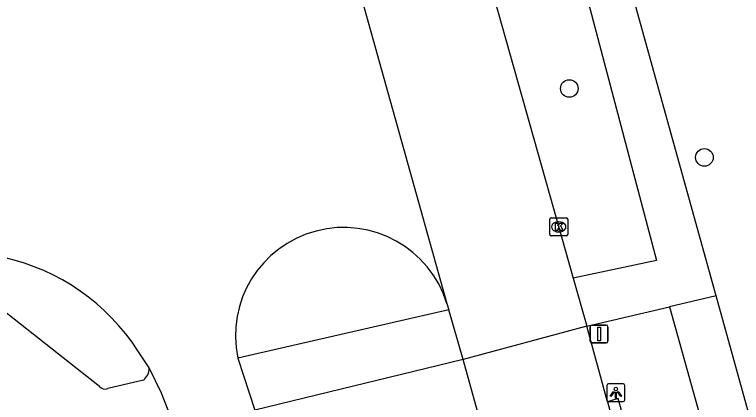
# Model space of a CAD drawing. Extents: x 158038 to 159242, y 380133 to 381214.
# Drawn here: x 159047.04 to 159087.55, y 380973.52 to 380995.14 of the extents above; entities that cross this region are included whole.
import ezdxf

# ---------------------------------------------------------------- set-up
doc = ezdxf.new("R2010")
doc.units = 0
for name, color, linetype in [('IMGEO_Boom', 7, 'Continuous'), ('IMGEO_Fietspad_open', 7, 'Continuous'), ('IMGEO_Kolk', 7, 'Continuous'), ('IMGEO_Lichtpunt', 7, 'Continuous'), ('IMGEO_Rijbaan_lokaal_gesloten', 7, 'Continuous'), ('IMGEO_Rijbaan_lokaal_open', 7, 'Continuous'), ('IMGEO_Verkeersbordpaal', 7, 'Continuous')]:
    doc.layers.add(name, color=color, linetype=linetype)

msp = doc.modelspace()

# ---------------------------------------------------------------- linework, layer by layer
at = {"layer": 'IMGEO_Boom'}
for centre in [(159077.957, 380991.015), (159085.489, 380987.173)]:
    msp.add_circle(centre, 0.489, dxfattribs=at)
at = {"layer": 'IMGEO_Fietspad_open'}
for points in [[(159069.243, 381012.391), (159074.14, 381013.651), (159077.915, 381000), (159082.825, 380981.435), (159078.18, 380980.434)], [(159086.142, 380979.46), (159080.448, 381000), (159080.017, 381001.554)], [(159051.767, 380974.405), (159043.654, 380980.797)], [(159086.142, 380979.46), (159083.536, 380978.836)], [(159125.106, 380838.909), (159086.142, 380979.46)], [(159071.24, 380978.681), (159059.486, 380975.981)], [(159078.932, 380977.771), (159083.536, 380978.836)], [(159083.536, 380978.836), (159086.843, 380966.994)], [(159072.04, 380975.915), (159060.437, 380973.093)], [(159054.22, 380974.765), (159052.237, 380974.286)]]:
    msp.add_lwpolyline(points, dxfattribs=at)
for centre, radius, start, end in [((159053.762, 380975.393), 0.777, 306.0596, 3.879), ((159052.096, 380974.715), 0.452, 223.3268, 288.2568)]:
    msp.add_arc(centre, radius, start, end, dxfattribs=at)
at = {"layer": 'IMGEO_Kolk'}
for p, q in [((159076.87, 380982.876), (159076.87, 380983.728)), ((159076.945, 380983.802), (159077.797, 380983.802)), ((159077.358, 380983.582), (159077.383, 380983.582)), ((159077.871, 380983.728), (159077.871, 380982.876)), ((159077.797, 380982.802), (159076.945, 380982.802)), ((159077.381, 380983.022), (159077.356, 380983.022))]:
    msp.add_line(p, q, dxfattribs=at)
for points in [[(159076.87, 380982.876), (159076.87, 380983.728)], [(159076.945, 380983.802), (159077.797, 380983.802)], [(159077.871, 380983.728), (159077.871, 380982.876)], [(159077.191, 380983.502), (159077.314, 380983.502), (159077.314, 380983.351), (159077.444, 380983.502), (159077.608, 380983.502), (159077.462, 380983.351), (159077.615, 380983.102), (159077.463, 380983.102), (159077.378, 380983.266), (159077.314, 380983.199), (159077.314, 380983.102), (159077.191, 380983.102), (159077.191, 380983.502)], [(159077.797, 380982.802), (159076.945, 380982.802)]]:
    msp.add_lwpolyline(points, dxfattribs=at)
for centre, start, end in [((159076.947, 380983.726), 91.552, 178.448), ((159076.947, 380983.726), 91.552, 178.448), ((159077.795, 380983.726), 1.552, 88.448), ((159077.795, 380983.726), 1.552, 88.448), ((159076.947, 380982.878), 181.552, 268.448), ((159076.947, 380982.878), 181.552, 268.448), ((159077.795, 380982.878), 271.552, 358.448), ((159077.795, 380982.878), 271.552, 358.448)]:
    msp.add_arc(centre, 0.0765, start, end, dxfattribs=at)
for centre, major_axis, ratio, start_param, end_param in [((159077.357, 380983.302), (-0.387, 0.002), 0.722429, 4.712389, 7.853982), ((159077.382, 380983.302), (-0.39, 0.002), 0.717154, 1.570796, 4.712389)]:
    msp.add_ellipse(centre, major_axis=major_axis, ratio=ratio, start_param=start_param, end_param=end_param, dxfattribs=at)
at = {"layer": 'IMGEO_Lichtpunt'}
for p, q in [((159080.054, 380974.466), (159080.054, 380973.659)), ((159080.054, 380974.466), (159080.054, 380973.659)), ((159080.956, 380974.561), (159080.148, 380974.561)), ((159080.956, 380974.561), (159080.148, 380974.561)), ((159081.05, 380973.659), (159081.05, 380974.466)), ((159081.05, 380973.659), (159081.05, 380974.466)), ((159080.148, 380973.565), (159080.956, 380973.565)), ((159080.148, 380973.565), (159080.956, 380973.565))]:
    msp.add_line(p, q, dxfattribs=at)
for points in [[(159080.428, 380974.13), (159080.467, 380974.102), (159080.279, 380973.84), (159080.241, 380973.867), (159080.428, 380974.13)], [(159080.53, 380974.082), (159080.577, 380974.082), (159080.577, 380973.76), (159080.53, 380973.76), (159080.53, 380974.082)], [(159080.64, 380974.102), (159080.678, 380974.129), (159080.865, 380973.867), (159080.826, 380973.839), (159080.64, 380974.102)]]:
    msp.add_lwpolyline(points, dxfattribs=at)
msp.add_circle((159080.553, 380974.264), 0.0994, dxfattribs=at)
for centre, start, end in [((159080.148, 380974.466), 90, 180), ((159080.148, 380974.466), 90, 180), ((159080.956, 380974.466), 0, 90), ((159080.956, 380974.466), 0, 90), ((159080.148, 380973.659), 180, 270), ((159080.148, 380973.659), 180, 270), ((159080.956, 380973.659), 270, 0), ((159080.956, 380973.659), 270, 360)]:
    msp.add_arc(centre, 0.0946, start, end, dxfattribs=at)
at = {"layer": 'IMGEO_Rijbaan_lokaal_gesloten'}
for points in [[(159069.243, 381012.391), (159072.653, 381000), (159078.18, 380980.434)], [(159062.399, 381010.283), (159071.14, 380979.039)], [(159078.18, 380980.434), (159078.932, 380977.771)], [(159071.14, 380979.039), (159071.24, 380978.681)], [(159072.04, 380975.915), (159071.24, 380978.681)], [(159078.932, 380977.771), (159072.04, 380975.915)], [(159080.09, 380973.554), (159078.932, 380977.771)], [(159054.538, 380975.446), (159053.92, 380976.387)], [(159059.486, 380975.981), (159060.437, 380973.093)], [(159081.817, 380940.724), (159072.04, 380975.915)], [(159056.017, 380972.039), (159055.226, 380974.027), (159054.538, 380975.446)], [(159080.09, 380973.554), (159086.107, 380951.64)]]:
    msp.add_lwpolyline(points, dxfattribs=at)
for centre, radius, start, end in [((159065.385, 380977.237), 6.031, 17.3892, 192.0166), ((159043.824, 380969.869), 12.017, 32.8458, 77.3394)]:
    msp.add_arc(centre, radius, start, end, dxfattribs=at)
at = {"layer": 'IMGEO_Rijbaan_lokaal_open'}
msp.add_lwpolyline([(159086.843, 380966.994), (159082.865, 380965.908), (159080.685, 380973.735), (159080.09, 380973.554)], dxfattribs=at)
at = {"layer": 'IMGEO_Verkeersbordpaal'}
for p, q in [((159079.121, 380976.932), (159079.121, 380977.732)), ((159079.121, 380977.732), (159079.121, 380976.932)), ((159079.221, 380977.832), (159080.011, 380977.832)), ((159080.011, 380977.832), (159079.221, 380977.832)), ((159080.111, 380977.732), (159080.111, 380976.932)), ((159080.111, 380976.932), (159080.111, 380977.732)), ((159080.011, 380976.832), (159079.221, 380976.832)), ((159079.221, 380976.832), (159080.011, 380976.832))]:
    msp.add_line(p, q, dxfattribs=at)
msp.add_lwpolyline([(159079.541, 380977.707), (159079.691, 380977.707), (159079.691, 380976.957), (159079.541, 380976.957), (159079.541, 380977.707)], dxfattribs=at)
for centre, start, end in [((159079.221, 380977.732), 90, 180), ((159079.221, 380977.732), 90, 180), ((159080.011, 380977.732), 0, 90), ((159080.011, 380977.732), 360, 90), ((159079.221, 380976.932), 180, 270), ((159079.221, 380976.932), 180, 270), ((159080.011, 380976.932), 270, 0), ((159080.011, 380976.932), 270, 0)]:
    msp.add_arc(centre, 0.1, start, end, dxfattribs=at)

doc.saveas('drawing.dxf')
